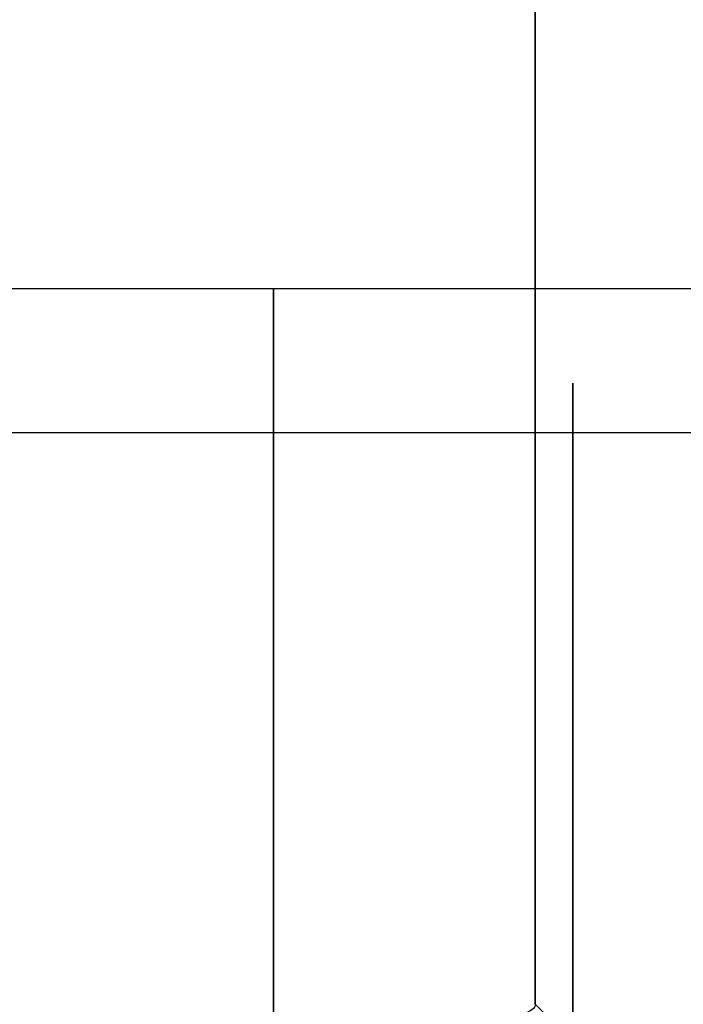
# Model space of a CAD drawing. Header units: millimetres. Extents: x -105 to 152, y -114 to 65.
# Tile 271 of 301: x 101.16 to 102.9, y -35.64 to -33.04. Entities that reach past the tile are written whole.
import ezdxf

# ---------------------------------------------------------------- set-up
doc = ezdxf.new("R2010")
doc.units = ezdxf.units.MM
doc.layers.add('Layer 01', color=7, linetype='Continuous', true_color=0x000000)

# ---------------------------------------------------------------- blocks, each defined once
blk = doc.blocks.new('Block 02')
at = {"layer": 'Layer 01'}
for p, q in [((98.576, -33.75, 57.0526), (105.076, -33.75, 57.0526)), ((98.551, -34.1295, 57.9244), (106.676, -34.1295, 57.9244))]:
    blk.add_line(p, q, dxfattribs=at)
at = {"layer": 'Layer 01', "extrusion": (1, -1.30625e-12, -1.69624e-13)}
blk.add_arc((0, 0, 102.5147), 35.9386, 187.4476, 232.5524, dxfattribs=at)
at = {"layer": 'Layer 01', "extrusion": (1, -7.88388e-13, 1.03078e-12)}
blk.add_arc((0, 0, 102.5147), 35.9386, 127.4476, 172.5524, dxfattribs=at)
at = {"layer": 'Layer 01', "extrusion": (1, 0, 0)}
for centre, radius, start, end in [((-37, 57.0526, 102.6135), 3, 286.8945, 106.8945), ((-37, 57.0526, 101.826), 3.25, 270, 90)]:
    blk.add_arc(centre, radius, start, end, dxfattribs=at)
at = {"layer": 'Layer 01'}
for points, knots in [([(102.5147, -35.6355, -4.6583), (102.5147, -35.6547, -4.5115), (102.4655, -35.6723, -4.3692), (102.2989, -35.7008, -4.1298), (102.1848, -35.7117, -4.0334), (101.932, -35.7281, -3.8854), (101.796, -35.7335, -3.8342), (101.5104, -35.7408, -3.7659), (101.3654, -35.7425, -3.75), (101.2185, -35.7425, -3.75)], [0, 0, 0, 0, 0.441948, 0.441948, 0.883896, 0.883896, 1.325844, 1.325844, 1.767791, 1.767791, 1.767791, 1.767791]), ([(104.2831, -37.4177, -4.6626), (103.8135, -36.9446, -4.6615), (103.3439, -36.4714, -4.6604), (102.8744, -35.9981, -4.6592), (102.7545, -35.8772, -4.6589), (102.6346, -35.7563, -4.6586), (102.5147, -35.6355, -4.6583)], [0, 0, 0, 0, 2, 2, 2, 2.510781, 2.510781, 2.510781, 2.510781])]:
    blk.add_open_spline(points, degree=3, knots=knots, dxfattribs=at)

msp = doc.modelspace()

# ---------------------------------------------------------------- block references
at = {"layer": 'Layer 01'}
msp.add_blockref('Block 02', (0, 0), dxfattribs=at)

doc.saveas('drawing.dxf')
